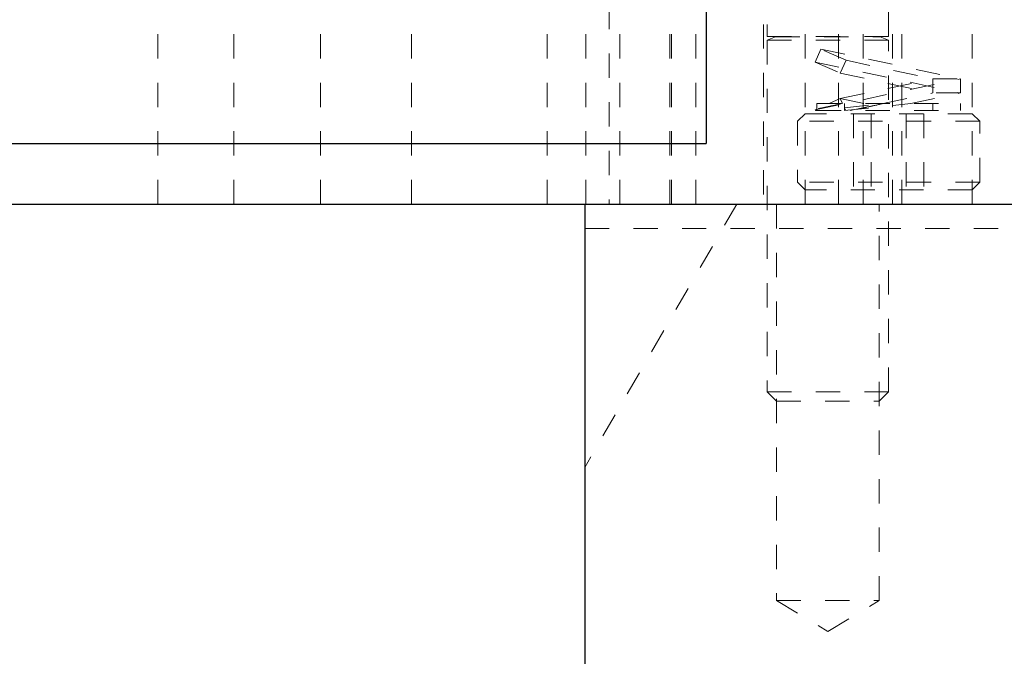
# Model space of a CAD drawing. Header units: inches. Extents: x 220 to 877, y 4 to 174.
# Tile 321 of 656: x 424.11 to 428.16, y 131.6 to 134.22. Entities that reach past the tile are written whole.
import ezdxf

# ---------------------------------------------------------------- set-up
doc = ezdxf.new("R2010")
doc.units = ezdxf.units.IN
doc.header["$LTSCALE"] = 0.5
doc.header["$MEASUREMENT"] = 0
doc.linetypes.add('HIDDEN', pattern=[0.225, 0.15, -0.075])
for name, color, linetype in [('DSS-M-S', 53, 'Continuous'), ('MFT-M-S', 8, 'Continuous'), ('SID-M-S', 105, 'Continuous'), ('SVD-M-S', 8, 'Continuous')]:
    doc.layers.add(name, color=color, linetype=linetype)

msp = doc.modelspace()

# ---------------------------------------------------------------- linework, layer by layer
at = {"layer": 'DSS-M-S', "linetype": 'HIDDEN', "lineweight": 18}
for p, q in [((424.67739, 135.96072), (424.67739, 133.46072)), ((424.98989, 133.46072), (424.98989, 135.96072)), ((425.34614, 135.96072), (425.34614, 133.46072)), ((425.72114, 133.46072), (425.72114, 135.96072)), ((426.27914, 135.96072), (426.27914, 133.46072)), ((426.43814, 133.46072), (426.43814, 135.96072)), ((426.57739, 135.96072), (426.57739, 133.46072)), ((426.78989, 135.96072), (426.78989, 133.46072)), ((426.88989, 133.46072), (426.88989, 135.96072)), ((427.33989, 135.96072), (427.33989, 133.46072)), ((427.47739, 133.46072), (427.47739, 135.96072)), ((427.57914, 135.96072), (427.57914, 133.46072)), ((427.73814, 133.46072), (427.73814, 135.96072)), ((428.02739, 133.46072), (428.02739, 135.96072)), ((427.16814, 135.40072), (427.16814, 133.46072)), ((427.69914, 133.46072), (427.69914, 135.40072)), ((426.53364, 134.28072), (426.53364, 133.46072)), ((426.78364, 133.46072), (426.78364, 134.28072))]:
    msp.add_line(p, q, dxfattribs=at)
at = {"layer": 'DSS-M-S', "linetype": 'Continuous', "lineweight": 25}
msp.add_line((405.93364, 133.46072), (439.43364, 133.46072), dxfattribs=at)
at = {"layer": 'MFT-M-S', "linetype": 'Continuous', "lineweight": 25}
for q in [(428.43364, 133.46072), (426.43364, 127.46072)]:
    msp.add_line((426.43364, 133.46072), q, dxfattribs=at)
at = {"layer": 'MFT-M-S', "linetype": 'HIDDEN', "lineweight": 18}
for p, q in [((427.05864, 133.46072), (426.43364, 132.37819)), ((427.22269, 133.46072), (427.22269, 131.83072)), ((427.64459, 131.83072), (427.64459, 133.46072)), ((426.43364, 133.36072), (428.43364, 133.36072)), ((427.22269, 131.83072), (427.64459, 131.83072)), ((427.22269, 131.83072), (427.43364, 131.70397)), ((427.43364, 131.70397), (427.64459, 131.83072))]:
    msp.add_line(p, q, dxfattribs=at)
at = {"layer": 'SID-M-S', "linetype": 'Continuous', "lineweight": 25}
for p in [(426.93364, 135.71072), (423.93364, 133.71072)]:
    msp.add_line(p, (426.93364, 133.71072), dxfattribs=at)
at = {"layer": 'SVD-M-S', "linetype": 'HIDDEN', "lineweight": 18}
for p, q in [((427.18364, 135.40072), (427.18364, 134.15033)), ((427.68364, 134.15033), (427.68364, 135.40072)), ((427.18364, 134.15033), (427.68364, 134.15033)), ((427.2185, 134.1488), (427.18364, 134.13612)), ((427.18364, 134.13612), (427.68364, 134.13612)), ((427.18364, 134.13612), (427.18364, 132.68977)), ((427.2185, 134.1488), (427.64879, 134.1488)), ((427.68364, 134.13612), (427.64879, 134.1488)), ((427.68364, 132.68977), (427.68364, 134.13612)), ((427.40511, 134.09891), (427.38139, 134.0458)), ((427.40511, 134.09891), (427.97895, 133.97659)), ((427.50837, 134.05279), (427.40511, 134.09891)), ((427.48465, 133.99968), (427.50837, 134.05279)), ((427.50837, 134.05279), (427.86586, 133.97659)), ((427.38139, 134.0458), (427.48465, 133.99968)), ((427.38139, 134.0458), (427.97895, 133.91843)), ((427.38139, 133.84922), (427.97895, 133.97659)), ((427.48465, 133.99968), (427.86586, 133.91843)), ((427.48465, 133.89534), (427.86586, 133.97659)), ((427.86586, 133.97659), (427.97895, 133.97659)), ((427.86586, 133.91843), (427.86586, 133.97659)), ((427.97895, 133.97659), (427.97895, 133.91843)), ((427.48465, 133.89534), (427.43868, 133.87481)), ((427.58098, 133.87481), (427.48465, 133.89534)), ((427.48465, 133.89534), (427.49382, 133.87481)), ((427.6612, 133.87481), (427.86586, 133.91843)), ((427.7743, 133.87481), (427.97895, 133.91843)), ((427.97895, 133.91843), (427.86586, 133.91843)), ((427.38833, 133.85232), (427.38139, 133.84922)), ((427.38139, 133.84922), (427.38295, 133.84572)), ((427.38833, 133.87481), (427.97895, 133.87481)), ((427.38833, 133.87481), (427.38833, 133.85232)), ((427.38833, 133.85232), (427.38833, 133.84572)), ((427.50143, 133.84572), (427.7743, 133.87481)), ((427.50143, 133.85778), (427.6612, 133.87481)), ((427.50143, 133.87481), (427.50143, 133.85778)), ((427.50143, 133.84572), (427.50143, 133.85778)), ((427.50681, 133.84572), (427.50143, 133.85778)), ((427.52477, 133.84572), (427.6612, 133.87481)), ((427.86586, 133.84572), (427.86586, 133.87481)), ((427.97895, 133.84572), (427.97895, 133.87481)), ((427.33989, 133.83322), (427.30864, 133.80197)), ((428.02739, 133.83322), (427.33989, 133.83322)), ((427.38295, 133.84572), (427.38833, 133.84572)), ((427.38833, 133.84572), (427.97895, 133.84572)), ((427.53931, 133.83322), (427.53931, 133.52072)), ((427.61147, 133.83322), (427.61147, 133.52072)), ((427.75581, 133.83322), (427.75581, 133.52072)), ((427.82798, 133.83322), (427.82798, 133.52072)), ((428.05864, 133.80197), (428.02739, 133.83322)), ((428.05864, 133.80197), (427.30864, 133.80197)), ((427.30864, 133.80197), (427.30864, 133.55197)), ((428.05864, 133.55197), (428.05864, 133.80197)), ((428.05864, 133.55197), (427.30864, 133.55197)), ((427.30864, 133.55197), (427.33989, 133.52072)), ((428.02739, 133.52072), (428.05864, 133.55197)), ((428.02739, 133.52072), (427.33989, 133.52072)), ((427.18364, 132.68977), (427.68364, 132.68977)), ((427.18364, 132.68977), (427.22269, 132.65072)), ((427.64459, 132.65072), (427.68364, 132.68977)), ((427.22269, 132.65072), (427.64459, 132.65072))]:
    msp.add_line(p, q, dxfattribs=at)
for centre, start, end in [((427.21823, 134.14954), 290, 90), ((427.64906, 134.14954), 90, 250)]:
    msp.add_arc(centre, 0.000787, start, end, dxfattribs=at)
for points, knots in [([(427.49123, 133.87481), (427.46829, 133.86981), (427.42245, 133.85984), (427.39234, 133.8532), (427.38938, 133.85255), (427.38833, 133.85232)], [0, 0, 0, 0, 0.3929723, 0.7852535, 1, 1, 1, 1]), ([(427.6612, 133.87481), (427.64077, 133.87031), (427.59991, 133.86133), (427.55606, 133.8515), (427.53706, 133.84721), (427.53048, 133.84572)], [0, 0, 0, 0, 0.3954928, 0.7907166, 1, 1, 1, 1])]:
    msp.add_open_spline(points, degree=3, knots=knots, dxfattribs=at)

doc.saveas('drawing.dxf')
